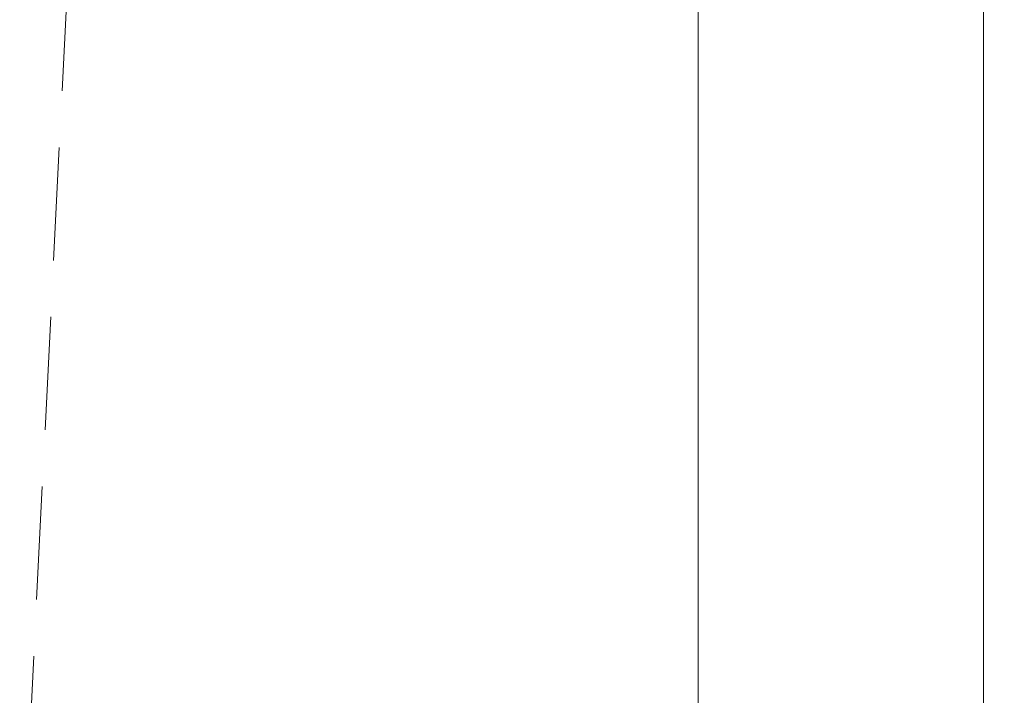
# Model space of a CAD drawing. Header units: millimetres. Extents: x -916886 to 3713765, y -2985421 to 1675785.
# Tile 86 of 656: x -42965 to -42413, y 88472 to 88851. Entities that reach past the tile are written whole.
import ezdxf

# ---------------------------------------------------------------- set-up
doc = ezdxf.new("R2010")
doc.units = ezdxf.units.MM
doc.linetypes.add('HIDDEN', pattern=[9.525, 6.35, -3.175])
for name, color, linetype, lineweight in [('A99_N_kce-pohl', 1, 'Continuous', 9), ('A99_N_kce-rez-sil', 6, 'Continuous', 18), ('A99_S_kce-rez-ten', 7, 'Continuous', 9)]:
    doc.layers.add(name, color=color, linetype=linetype, lineweight=lineweight)

msp = doc.modelspace()

# ---------------------------------------------------------------- linework, layer by layer
at = {"layer": 'A99_N_kce-pohl', "lineweight": 5}
msp.add_lwpolyline([(-42425, 88309.5), (-42425, 91050)], dxfattribs=at)
at = {"layer": 'A99_N_kce-pohl', "linetype": 'Continuous', "lineweight": 5}
msp.add_arc((-45672.5, 91050), 4355, 317.90451, 41.56924, dxfattribs=at)
at = {"layer": 'A99_N_kce-rez-sil', "color": 1, "linetype": 'Continuous', "lineweight": 5}
msp.add_arc((-45672.5, 91050), 4375, 317.90603, 42.09397, dxfattribs=at)
at = {"layer": 'A99_S_kce-rez-ten', "lineweight": 0}
msp.add_lwpolyline([(-42585, 88315), (-42585, 93792.5)], dxfattribs=at)
at = {"layer": 'A99_S_kce-rez-ten', "linetype": 'HIDDEN', "lineweight": 0, "ltscale": 10}
msp.add_lwpolyline([(-42965.43, 88335.68), (-42829.83, 91050)], dxfattribs=at)

doc.saveas('drawing.dxf')
